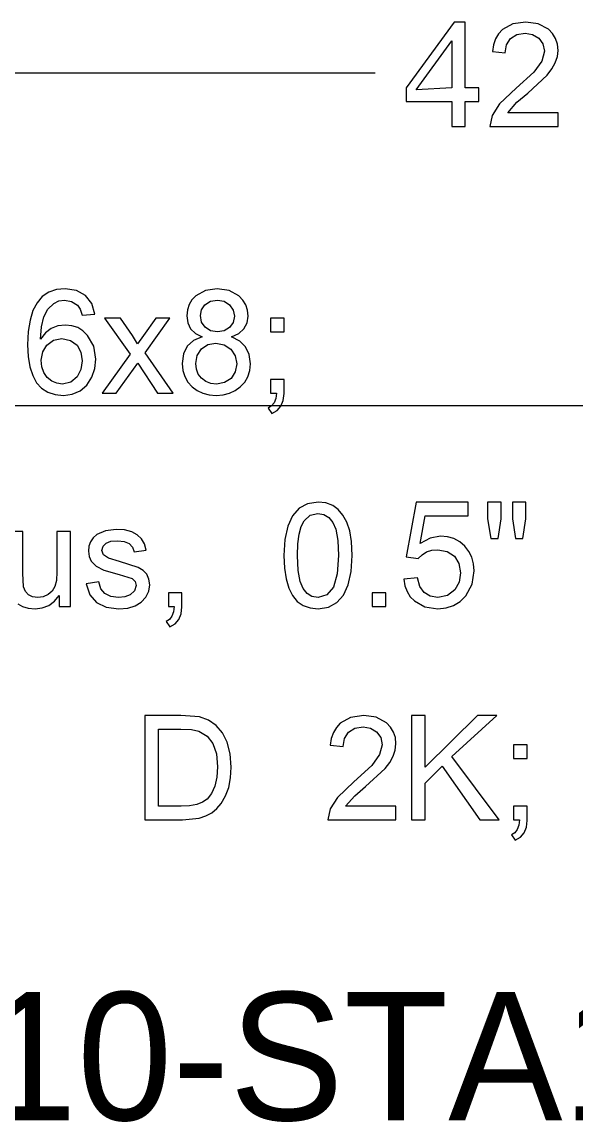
# Model space of a CAD drawing. Extents: x 1001568 to 1002149, y 1840825 to 1841423.
# Drawn here: x 1001934.778 to 1001936.508, y 1840965.23 to 1840968.667 of the extents above; entities that cross this region are included whole.
import ezdxf

# ---------------------------------------------------------------- set-up
doc = ezdxf.new("R2010")
doc.units = 0
for name, color, linetype in [('40', 7, 'Continuous'), ('R_No Plot', 7, 'Continuous'), ('SIGNS', 7, 'Continuous')]:
    doc.layers.add(name, color=color, linetype=linetype)

msp = doc.modelspace()

# ---------------------------------------------------------------- linework, layer by layer
at = {"layer": 'R_No Plot'}
msp.add_line((1001890.6501, 1840967.4691), (1001982.1327, 1840967.4691), dxfattribs=at)
at = {"layer": 'SIGNS'}
msp.add_line((1001935.8808, 1840968.5074), (1001932.7172, 1840968.5074), dxfattribs=at)
for points in [[(1001936.1201, 1840968.3407), (1001936.1627, 1840968.3407), (1001936.1627, 1840968.4187), (1001936.2047, 1840968.4187), (1001936.2047, 1840968.4613), (1001936.1627, 1840968.4613), (1001936.1627, 1840968.6669), (1001936.1277, 1840968.6669), (1001935.9783, 1840968.4613), (1001935.9783, 1840968.4187), (1001936.1201, 1840968.4187), (1001936.1201, 1840968.3407)], [(1001936.1201, 1840968.4613), (1001936.009, 1840968.4554), (1001936.1201, 1840968.6084), (1001936.1201, 1840968.4613)], [(1001935.0062, 1840967.7542), (1001934.9964, 1840967.7874), (1001934.9767, 1840967.8125), (1001934.9485, 1840967.8282), (1001934.9134, 1840967.8336), (1001934.8858, 1840967.8308), (1001934.862, 1840967.8226), (1001934.8417, 1840967.8089), (1001934.8253, 1840967.7898), (1001934.8124, 1840967.7651), (1001934.8033, 1840967.7351), (1001934.7978, 1840967.6995), (1001934.796, 1840967.6586), (1001934.7977, 1840967.6214), (1001934.803, 1840967.5892), (1001934.8117, 1840967.562), (1001934.824, 1840967.5398), (1001934.8397, 1840967.5224), (1001934.8589, 1840967.5101), (1001934.8817, 1840967.5027), (1001934.9079, 1840967.5003), (1001934.9354, 1840967.5038), (1001934.9598, 1840967.5144), (1001934.9807, 1840967.5325), (1001934.9965, 1840967.557), (1001935.0058, 1840967.584), (1001935.0088, 1840967.6131), (1001935.0023, 1840967.6538), (1001934.9832, 1840967.6879), (1001934.9686, 1840967.7018), (1001934.9524, 1840967.712), (1001934.9341, 1840967.718), (1001934.9139, 1840967.7201), (1001934.8902, 1840967.7173), (1001934.8694, 1840967.709), (1001934.8512, 1840967.6953), (1001934.836, 1840967.6761), (1001934.8389, 1840967.7144), (1001934.8469, 1840967.7458), (1001934.8595, 1840967.7702), (1001934.8773, 1840967.7878), (1001934.8931, 1840967.7956), (1001934.911, 1840967.7981), (1001934.9331, 1840967.794), (1001934.9512, 1840967.7825), (1001934.9598, 1840967.7699), (1001934.9663, 1840967.7513), (1001935.0062, 1840967.7542)], [(1001935.341, 1840967.6829), (1001935.3136, 1840967.6713), (1001935.2941, 1840967.6537), (1001935.2825, 1840967.63), (1001935.2787, 1840967.6002), (1001935.2807, 1840967.5785), (1001935.2866, 1840967.5591), (1001935.2962, 1840967.5418), (1001935.3098, 1840967.527), (1001935.3255, 1840967.5152), (1001935.3433, 1840967.507), (1001935.3632, 1840967.502), (1001935.3851, 1840967.5003), (1001935.4065, 1840967.5018), (1001935.4262, 1840967.5068), (1001935.444, 1840967.5151), (1001935.46, 1840967.5267), (1001935.4738, 1840967.5415), (1001935.4837, 1840967.5586), (1001935.4895, 1840967.5777), (1001935.4915, 1840967.5991), (1001935.4876, 1840967.6283), (1001935.4766, 1840967.652), (1001935.4584, 1840967.6701), (1001935.4328, 1840967.6829), (1001935.4553, 1840967.6937), (1001935.4714, 1840967.7084), (1001935.4811, 1840967.7265), (1001935.4844, 1840967.7482), (1001935.4825, 1840967.7666), (1001935.4771, 1840967.7833), (1001935.468, 1840967.798), (1001935.4555, 1840967.8111), (1001935.425, 1840967.8279), (1001935.3881, 1840967.8336), (1001935.3513, 1840967.828), (1001935.3214, 1840967.8115), (1001935.3089, 1840967.7988), (1001935.3, 1840967.7843), (1001935.2947, 1840967.7677), (1001935.2929, 1840967.7493), (1001935.2959, 1840967.7269), (1001935.3049, 1840967.7084), (1001935.3198, 1840967.6936), (1001935.341, 1840967.6829)], [(1001935.3355, 1840967.7498), (1001935.339, 1840967.7677), (1001935.3495, 1840967.7828), (1001935.3672, 1840967.7944), (1001935.3887, 1840967.7981), (1001935.4095, 1840967.7942), (1001935.4267, 1840967.7832), (1001935.4381, 1840967.7669), (1001935.4418, 1840967.7476), (1001935.4378, 1840967.7279), (1001935.4265, 1840967.7124), (1001935.4096, 1840967.7021), (1001935.3891, 1840967.6989), (1001935.3672, 1840967.7024), (1001935.3501, 1840967.7133), (1001935.339, 1840967.7295), (1001935.3355, 1840967.7498)], [(1001934.8386, 1840967.6103), (1001934.843, 1840967.6362), (1001934.8561, 1840967.6576), (1001934.8768, 1840967.6727), (1001934.9032, 1840967.6776), (1001934.9299, 1840967.6722), (1001934.9503, 1840967.6567), (1001934.9623, 1840967.6349), (1001934.9662, 1840967.6082), (1001934.9622, 1840967.5813), (1001934.9509, 1840967.5586), (1001934.9309, 1840967.5413), (1001934.9047, 1840967.5357), (1001934.8876, 1840967.5382), (1001934.8717, 1840967.545), (1001934.857, 1840967.5566), (1001934.8467, 1840967.5715), (1001934.8404, 1840967.5892), (1001934.8386, 1840967.6103)], [(1001935.3213, 1840967.6002), (1001935.3258, 1840967.6252), (1001935.3391, 1840967.6456), (1001935.3591, 1840967.6591), (1001935.3841, 1840967.6634), (1001935.4097, 1840967.6586), (1001935.4305, 1840967.645), (1001935.4443, 1840967.6243), (1001935.449, 1840967.5989), (1001935.4444, 1840967.5736), (1001935.431, 1840967.5534), (1001935.4106, 1840967.5402), (1001935.3854, 1840967.5357), (1001935.3681, 1840967.5378), (1001935.3523, 1840967.5441), (1001935.3386, 1840967.554), (1001935.3289, 1840967.5666), (1001935.3231, 1840967.582), (1001935.3213, 1840967.6002)], [(1001935.5963, 1840967.0001), (1001935.598, 1840966.9609), (1001935.603, 1840966.927), (1001935.6113, 1840966.8983), (1001935.623, 1840966.8749), (1001935.6379, 1840966.8566), (1001935.6561, 1840966.8438), (1001935.6778, 1840966.8361), (1001935.7027, 1840966.8336), (1001935.7354, 1840966.8385), (1001935.7619, 1840966.8527), (1001935.7825, 1840966.8763), (1001935.7972, 1840966.9088), (1001935.8061, 1840966.95), (1001935.8091, 1840967.0001), (1001935.8072, 1840967.0438), (1001935.8018, 1840967.0771), (1001935.7925, 1840967.1042), (1001935.7806, 1840967.1265), (1001935.766, 1840967.1438), (1001935.7488, 1840967.1563), (1001935.727, 1840967.1644), (1001935.7027, 1840967.1669), (1001935.6698, 1840967.1619), (1001935.6435, 1840967.1477), (1001935.6228, 1840967.1239), (1001935.6081, 1840967.0915), (1001935.5992, 1840967.0501), (1001935.5963, 1840967.0001)], [(1001935.6389, 1840967.0002), (1001935.6401, 1840967.0367), (1001935.6439, 1840967.067), (1001935.6502, 1840967.0908), (1001935.6592, 1840967.1085), (1001935.6779, 1840967.1258), (1001935.7023, 1840967.1315), (1001935.721, 1840967.1283), (1001935.7366, 1840967.1189), (1001935.7489, 1840967.1035), (1001935.758, 1840967.082), (1001935.7643, 1840967.0474), (1001935.7665, 1840967.0002), (1001935.7625, 1840966.9426), (1001935.7506, 1840966.9016), (1001935.7306, 1840966.877), (1001935.7027, 1840966.8691), (1001935.6839, 1840966.8722), (1001935.6684, 1840966.8815), (1001935.6561, 1840966.8969), (1001935.6474, 1840966.9185), (1001935.641, 1840966.9529), (1001935.6389, 1840967.0002)], [(1001934.7649, 1840966.8492), (1001934.78, 1840966.8406), (1001934.798, 1840966.8353), (1001934.8193, 1840966.8336), (1001934.8418, 1840966.8362), (1001934.8619, 1840966.844), (1001934.8794, 1840966.8571), (1001934.8944, 1840966.8755), (1001934.8944, 1840966.8407), (1001934.9299, 1840966.8407), (1001934.9299, 1840967.0747), (1001934.8874, 1840967.0747), (1001934.8874, 1840966.9491), (1001934.8857, 1840966.9224), (1001934.8809, 1840966.9031), (1001934.8724, 1840966.8888), (1001934.8596, 1840966.8779), (1001934.844, 1840966.8711), (1001934.8275, 1840966.8691), (1001934.811, 1840966.8713), (1001934.7982, 1840966.8776), (1001934.7888, 1840966.888), (1001934.7833, 1840966.9026), (1001934.7809, 1840966.9446), (1001934.7809, 1840967.0747), (1001934.7384, 1840967.0747)], [(1001935.1621, 1840966.174), (1001935.2797, 1840966.174), (1001935.332, 1840966.1796), (1001935.3524, 1840966.1862), (1001935.3708, 1840966.1962), (1001935.3867, 1840966.2093), (1001935.4007, 1840966.2254), (1001935.4142, 1840966.2488), (1001935.424, 1840966.2755), (1001935.4297, 1840966.3055), (1001935.4316, 1840966.3389), (1001935.4283, 1840966.38), (1001935.4188, 1840966.4164), (1001935.404, 1840966.4456), (1001935.3849, 1840966.4685), (1001935.3609, 1840966.4852), (1001935.3325, 1840966.4956), (1001935.2744, 1840966.5002), (1001935.1621, 1840966.5002), (1001935.1621, 1840966.174)], [(1001935.2047, 1840966.2166), (1001935.2047, 1840966.4577), (1001935.2742, 1840966.4577), (1001935.308, 1840966.4561), (1001935.3307, 1840966.4513), (1001935.3562, 1840966.436), (1001935.3745, 1840966.4123), (1001935.3854, 1840966.38), (1001935.3891, 1840966.3395), (1001935.387, 1840966.3071), (1001935.3808, 1840966.2796), (1001935.3705, 1840966.2568), (1001935.3562, 1840966.2387), (1001935.3423, 1840966.229), (1001935.3242, 1840966.2221), (1001935.3019, 1840966.2179), (1001935.2753, 1840966.2166), (1001935.2047, 1840966.2166)]]:
    msp.add_lwpolyline(points, dxfattribs=at)
for points in [[(1001936.4523, 1840968.3832), (1001936.2953, 1840968.3832), (1001936.324, 1840968.4163), (1001936.3575, 1840968.4448), (1001936.4182, 1840968.5011), (1001936.433, 1840968.5203), (1001936.4438, 1840968.5396), (1001936.4501, 1840968.5588), (1001936.4523, 1840968.578), (1001936.4505, 1840968.5977), (1001936.4448, 1840968.6152), (1001936.4354, 1840968.6306), (1001936.4224, 1840968.644), (1001936.3907, 1840968.6612), (1001936.3518, 1840968.6669), (1001936.3106, 1840968.6609), (1001936.2786, 1840968.6431), (1001936.2663, 1840968.6298), (1001936.257, 1840968.6141), (1001936.2506, 1840968.5955), (1001936.2471, 1840968.5744), (1001936.2873, 1840968.5703), (1001936.2916, 1840968.5955), (1001936.3041, 1840968.6149), (1001936.3237, 1840968.6274), (1001936.3497, 1840968.6315), (1001936.3729, 1840968.6275), (1001936.3919, 1840968.6163), (1001936.4053, 1840968.5982), (1001936.4098, 1840968.5756), (1001936.4015, 1840968.5446), (1001936.3769, 1840968.5103), (1001936.3213, 1840968.4598), (1001936.2698, 1840968.411), (1001936.2467, 1840968.375), (1001936.2396, 1840968.3407), (1001936.4523, 1840968.3407)], [(1001935.029, 1840967.5074), (1001935.0725, 1840967.5074), (1001935.1396, 1840967.6012), (1001935.2014, 1840967.5074), (1001935.2508, 1840967.5074), (1001935.1626, 1840967.633), (1001935.2403, 1840967.7414), (1001935.1966, 1840967.7414), (1001935.1579, 1840967.6873), (1001935.1395, 1840967.6615), (1001935.1229, 1840967.6873), (1001935.0861, 1840967.7414), (1001935.0355, 1840967.7414), (1001935.1165, 1840967.6294)], [(1001935.5542, 1840967.6989), (1001935.5967, 1840967.6989), (1001935.5967, 1840967.7414), (1001935.5542, 1840967.7414)], [(1001935.5542, 1840967.5074), (1001935.5726, 1840967.5074), (1001935.5705, 1840967.4906), (1001935.5656, 1840967.4773), (1001935.5577, 1840967.4672), (1001935.5471, 1840967.4605), (1001935.5585, 1840967.4436), (1001935.5751, 1840967.4534), (1001935.5871, 1840967.467), (1001935.5943, 1840967.4845), (1001935.5967, 1840967.5058), (1001935.5967, 1840967.5499), (1001935.5542, 1840967.5499)], [(1001935.9704, 1840966.9264), (1001935.9741, 1840966.9056), (1001935.9809, 1840966.8873), (1001935.9909, 1840966.8714), (1001936.0041, 1840966.8579), (1001936.0366, 1840966.8396), (1001936.0769, 1840966.8336), (1001936.1029, 1840966.8362), (1001936.1262, 1840966.8438), (1001936.1465, 1840966.8564), (1001936.164, 1840966.8741), (1001936.1836, 1840966.9103), (1001936.1902, 1840966.9524), (1001936.1884, 1840966.9743), (1001936.183, 1840966.9945), (1001936.1738, 1840967.0128), (1001936.1612, 1840967.0292), (1001936.1452, 1840967.0429), (1001936.1272, 1840967.0528), (1001936.1072, 1840967.0586), (1001936.0852, 1840967.0605), (1001936.0525, 1840967.0546), (1001936.0214, 1840967.0375), (1001936.0373, 1840967.1243), (1001936.172, 1840967.1243), (1001936.172, 1840967.1669), (1001936.0093, 1840967.1669), (1001935.9776, 1840966.9954), (1001936.0159, 1840966.9904), (1001936.0277, 1840967.0025), (1001936.0419, 1840967.0111), (1001936.058, 1840967.0162), (1001936.0767, 1840967.018), (1001936.1064, 1840967.0129), (1001936.1289, 1840966.998), (1001936.1429, 1840966.9752), (1001936.1477, 1840966.9463), (1001936.1432, 1840966.9169), (1001936.1295, 1840966.8927), (1001936.1067, 1840966.8749), (1001936.0773, 1840966.8691), (1001936.0528, 1840966.8728), (1001936.034, 1840966.8842), (1001936.0208, 1840966.9033), (1001936.0133, 1840966.93)], [(1001936.2421, 1840967.0534), (1001936.2649, 1840967.0534), (1001936.2742, 1840967.1144), (1001936.2742, 1840967.1669), (1001936.2317, 1840967.1669), (1001936.2317, 1840967.1144)], [(1001936.3199, 1840967.0534), (1001936.3423, 1840967.0534), (1001936.3522, 1840967.1144), (1001936.3522, 1840967.1669), (1001936.3097, 1840967.1669), (1001936.3097, 1840967.1144)], [(1001934.9784, 1840966.9113), (1001934.9899, 1840966.877), (1001935.0108, 1840966.8527), (1001935.0409, 1840966.8383), (1001935.0806, 1840966.8336), (1001935.1083, 1840966.8359), (1001935.1316, 1840966.8428), (1001935.1504, 1840966.8542), (1001935.165, 1840966.8703), (1001935.1741, 1840966.8887), (1001935.177, 1840966.908), (1001935.1746, 1840966.9262), (1001935.1679, 1840966.9415), (1001935.1568, 1840966.9537), (1001935.1414, 1840966.9628), (1001935.083, 1840966.9813), (1001935.048, 1840966.9915), (1001935.0328, 1840967.002), (1001935.0281, 1840967.0161), (1001935.0313, 1840967.0293), (1001935.0407, 1840967.0388), (1001935.0562, 1840967.0445), (1001935.0779, 1840967.0463), (1001935.0976, 1840967.044), (1001935.1127, 1840967.0374), (1001935.1229, 1840967.0264), (1001935.1282, 1840967.0112), (1001935.1664, 1840967.0164), (1001935.1607, 1840967.0363), (1001935.1513, 1840967.0524), (1001935.1381, 1840967.065), (1001935.1214, 1840967.0739), (1001935.0983, 1840967.0799), (1001935.0726, 1840967.0818), (1001935.0386, 1840967.0776), (1001935.0124, 1840967.0654), (1001935.0006, 1840967.0549), (1001934.9922, 1840967.0428), (1001934.9872, 1840967.0292), (1001934.9855, 1840967.0141), (1001934.9876, 1840966.9974), (1001934.9943, 1840966.9825), (1001935.0095, 1840966.9667), (1001935.0335, 1840966.9544), (1001935.0815, 1840966.9412), (1001935.1226, 1840966.9277), (1001935.1315, 1840966.9185), (1001935.1345, 1840966.9064), (1001935.1298, 1840966.8892), (1001935.1161, 1840966.877), (1001935.0995, 1840966.8711), (1001935.0798, 1840966.8691), (1001935.0553, 1840966.872), (1001935.037, 1840966.8811), (1001935.0246, 1840966.8963), (1001935.0183, 1840966.9177)], [(1001935.2353, 1840966.8407), (1001935.2537, 1840966.8407), (1001935.2516, 1840966.824), (1001935.2467, 1840966.8106), (1001935.2388, 1840966.8005), (1001935.2282, 1840966.7939), (1001935.2396, 1840966.7769), (1001935.2562, 1840966.7867), (1001935.2682, 1840966.8004), (1001935.2754, 1840966.8178), (1001935.2779, 1840966.8392), (1001935.2779, 1840966.8832), (1001935.2353, 1840966.8832)], [(1001935.8718, 1840966.8407), (1001935.9143, 1840966.8407), (1001935.9143, 1840966.8832), (1001935.8718, 1840966.8832)], [(1001935.9461, 1840966.2166), (1001935.789, 1840966.2166), (1001935.8178, 1840966.2496), (1001935.8512, 1840966.2782), (1001935.912, 1840966.3345), (1001935.9268, 1840966.3536), (1001935.9376, 1840966.3729), (1001935.9439, 1840966.3921), (1001935.9461, 1840966.4114), (1001935.9442, 1840966.431), (1001935.9385, 1840966.4485), (1001935.9291, 1840966.4639), (1001935.9162, 1840966.4773), (1001935.8845, 1840966.4945), (1001935.8456, 1840966.5002), (1001935.8043, 1840966.4943), (1001935.7723, 1840966.4764), (1001935.76, 1840966.4631), (1001935.7507, 1840966.4474), (1001935.7443, 1840966.4288), (1001935.7409, 1840966.4077), (1001935.7811, 1840966.4036), (1001935.7853, 1840966.4288), (1001935.7978, 1840966.4483), (1001935.8174, 1840966.4607), (1001935.8434, 1840966.4648), (1001935.8666, 1840966.4608), (1001935.8857, 1840966.4496), (1001935.899, 1840966.4316), (1001935.9035, 1840966.4089), (1001935.8952, 1840966.3779), (1001935.8706, 1840966.3437), (1001935.815, 1840966.2931), (1001935.7636, 1840966.2444), (1001935.7404, 1840966.2084), (1001935.7333, 1840966.174), (1001935.9461, 1840966.174)], [(1001935.9946, 1840966.174), (1001936.0371, 1840966.174), (1001936.0371, 1840966.289), (1001936.0901, 1840966.3415), (1001936.2079, 1840966.174), (1001936.2687, 1840966.174), (1001936.1208, 1840966.3717), (1001936.261, 1840966.5002), (1001936.2003, 1840966.5002), (1001936.0371, 1840966.3389), (1001936.0371, 1840966.5002), (1001935.9946, 1840966.5002)], [(1001936.3136, 1840966.3655), (1001936.3562, 1840966.3655), (1001936.3562, 1840966.408), (1001936.3136, 1840966.408)], [(1001936.3136, 1840966.174), (1001936.332, 1840966.174), (1001936.3299, 1840966.1573), (1001936.3251, 1840966.1439), (1001936.3172, 1840966.1338), (1001936.3065, 1840966.1272), (1001936.3179, 1840966.1102), (1001936.3346, 1840966.1201), (1001936.3465, 1840966.1337), (1001936.3537, 1840966.1511), (1001936.3562, 1840966.1725), (1001936.3562, 1840966.2166), (1001936.3136, 1840966.2166)]]:
    msp.add_lwpolyline(points, close=True, dxfattribs=at)

# ---------------------------------------------------------------- texts
at = {"layer": '40'}
msp.add_text('SS-067-10-STA161+75NB', height=0.4, rotation=0, dxfattribs=at).set_placement((1001932.6907, 1840965.2358))

doc.saveas('drawing.dxf')
